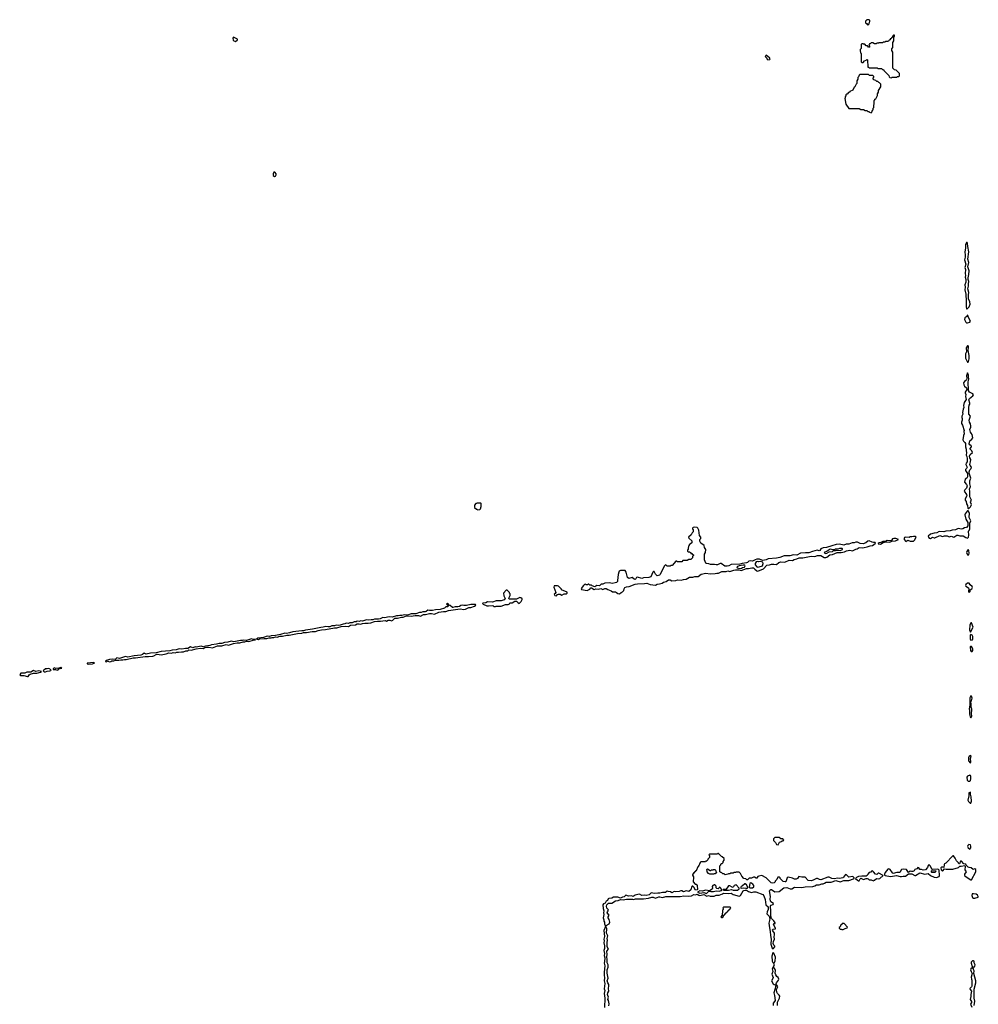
# Model space of a CAD drawing. Extents: x 2889633 to 3052318, y 540750 to 918690.
# Tile 305 of 656: x 2891613 to 2909120, y 758595 to 776580. Entities that reach past the tile are written whole.
import ezdxf

# ---------------------------------------------------------------- set-up
doc = ezdxf.new("R2010")
doc.units = 0

msp = doc.modelspace()

# ---------------------------------------------------------------- linework, layer by layer
at = {"layer": '0CON02XD'}
for points in [[(2907105, 776480), (2907128, 776502), (2907130, 776535), (2907140, 776545), (2907140, 776565), (2907125, 776580), (2907085, 776580), (2907060, 776555), (2907062, 776522), (2907075, 776510), (2907088, 776508), (2907090, 776495), (2907105, 776480)], [(2895555, 776182), (2895590, 776215), (2895590, 776225), (2895515, 776260), (2895508, 776245), (2895512, 776205), (2895525, 776192), (2895555, 776182)], [(2907535, 775520), (2907545, 775530), (2907635, 775530), (2907645, 775540), (2907668, 775542), (2907680, 775555), (2907678, 775598), (2907618, 775658), (2907592, 775662), (2907560, 775695), (2907560, 775985), (2907540, 776015), (2907540, 776045), (2907560, 776075), (2907560, 776165), (2907580, 776195), (2907580, 776265), (2907590, 776275), (2907588, 776298), (2907572, 776298), (2907560, 776285), (2907548, 776252), (2907532, 776248), (2907528, 776232), (2907512, 776228), (2907508, 776212), (2907492, 776208), (2907488, 776192), (2907475, 776190), (2907465, 776180), (2907425, 776180), (2907415, 776170), (2907385, 776170), (2907375, 776160), (2907305, 776160), (2907295, 776150), (2907265, 776150), (2907255, 776140), (2907225, 776140), (2907195, 776160), (2907165, 776160), (2907145, 776140), (2907135, 776140), (2907120, 776115), (2907140, 776085), (2907135, 776080), (2907115, 776080), (2907095, 776100), (2907072, 776102), (2907045, 776130), (2907025, 776130), (2907015, 776140), (2906992, 776138), (2906980, 776125), (2906980, 776055), (2906960, 776035), (2906960, 776005), (2906970, 775995), (2906970, 775975), (2906980, 775965), (2906982, 775812), (2906995, 775800), (2907015, 775800), (2907042, 775828), (2907075, 775840), (2907085, 775850), (2907098, 775848), (2907102, 775712), (2907115, 775710), (2907125, 775700), (2907275, 775700), (2907285, 775690), (2907355, 775690), (2907372, 775672), (2907388, 775668), (2907392, 775652), (2907488, 775558), (2907490, 775535), (2907502, 775522), (2907535, 775520)], [(2905278, 775848), (2905315, 775850), (2905317, 775865), (2905307, 775885), (2905245, 775930), (2905230, 775905), (2905255, 775880), (2905260, 775865), (2905278, 775848)], [(2907165, 774880), (2907178, 774892), (2907190, 774925), (2907200, 774935), (2907200, 774965), (2907210, 774975), (2907210, 775025), (2907220, 775035), (2907220, 775105), (2907230, 775115), (2907232, 775128), (2907248, 775132), (2907270, 775185), (2907280, 775195), (2907280, 775225), (2907300, 775255), (2907300, 775285), (2907340, 775355), (2907340, 775405), (2907318, 775428), (2907302, 775432), (2907285, 775450), (2907265, 775450), (2907248, 775468), (2907215, 775480), (2907202, 775492), (2907200, 775515), (2907210, 775525), (2907210, 775545), (2907195, 775560), (2907135, 775560), (2907115, 775580), (2906955, 775580), (2906942, 775568), (2906930, 775535), (2906920, 775525), (2906920, 775495), (2906900, 775465), (2906900, 775415), (2906890, 775405), (2906868, 775352), (2906852, 775348), (2906828, 775292), (2906772, 775268), (2906768, 775252), (2906752, 775248), (2906728, 775222), (2906712, 775218), (2906700, 775205), (2906700, 775185), (2906690, 775175), (2906690, 775145), (2906682, 775138), (2906700, 775035), (2906755, 774960), (2906945, 774960), (2906975, 774940), (2907025, 774940), (2907055, 774920), (2907085, 774920), (2907105, 774900), (2907125, 774900), (2907135, 774890), (2907165, 774880)], [(2896265, 773718), (2896285, 773720), (2896298, 773745), (2896298, 773765), (2896275, 773792), (2896255, 773792), (2896242, 773768), (2896242, 773735), (2896265, 773718)], [(2908915, 771300), (2908956, 771334), (2908974, 771385), (2908966, 771425), (2908942, 771482), (2908942, 771555), (2908949, 771595), (2908926, 771665), (2908942, 771715), (2908941, 771755), (2908950, 771795), (2908936, 771836), (2908934, 771864), (2908950, 771925), (2908954, 771995), (2908927, 772065), (2908946, 772145), (2908931, 772205), (2908948, 772342), (2908929, 772435), (2908925, 772490), (2908915, 772510), (2908905, 772510), (2908888, 772465), (2908889, 772415), (2908872, 772335), (2908881, 772285), (2908881, 772245), (2908867, 772195), (2908893, 772115), (2908877, 772055), (2908887, 772015), (2908881, 771945), (2908884, 771906), (2908878, 771875), (2908891, 771835), (2908890, 771810), (2908893, 771785), (2908873, 771735), (2908879, 771695), (2908872, 771645), (2908893, 771565), (2908892, 771515), (2908901, 771485), (2908900, 771335), (2908905, 771300), (2908915, 771300)], [(2908925, 771043), (2908965, 771058), (2908978, 771075), (2908939, 771139), (2908927, 771175), (2908915, 771180), (2908909, 771161), (2908872, 771135), (2908869, 771105), (2908890, 771055), (2908905, 771043), (2908925, 771043)], [(2908935, 770322), (2908943, 770335), (2908952, 770385), (2908956, 770445), (2908933, 770535), (2908943, 770605), (2908935, 770622), (2908925, 770622), (2908901, 770585), (2908906, 770515), (2908887, 770475), (2908886, 770395), (2908924, 770324), (2908935, 770322)], [(2908945, 767650), (2908979, 767681), (2908992, 767705), (2908993, 767723), (2908978, 767765), (2908982, 767785), (2908998, 767805), (2908975, 767838), (2908964, 767866), (2908968, 767965), (2908959, 768005), (2908977, 768055), (2908967, 768105), (2908966, 768155), (2908981, 768205), (2908956, 768295), (2908956, 768324), (2908965, 768358), (2908992, 768385), (2908998, 768405), (2908970, 768435), (2908964, 768454), (2908980, 768505), (2908983, 768545), (2908964, 768575), (2908961, 768605), (2908972, 768638), (2909012, 768675), (2909002, 768705), (2908973, 768735), (2908973, 768745), (2908997, 768775), (2908998, 768785), (2908992, 768795), (2908963, 768815), (2908954, 768835), (2908963, 768885), (2909002, 768915), (2909018, 768945), (2909008, 769005), (2908988, 769025), (2908978, 769045), (2908968, 769095), (2908982, 769135), (2908983, 769153), (2908978, 769195), (2908958, 769228), (2908952, 769265), (2908978, 769335), (2908949, 769375), (2908944, 769394), (2908950, 769425), (2908946, 769495), (2908955, 769540), (2908968, 769555), (2908966, 769576), (2908946, 769635), (2908958, 769662), (2909023, 769707), (2909032, 769725), (2909022, 769745), (2908998, 769758), (2908958, 769778), (2908941, 769805), (2908937, 769963), (2908947, 770013), (2908939, 770055), (2908943, 770093), (2908925, 770130), (2908906, 770075), (2908910, 770025), (2908906, 770004), (2908895, 769987), (2908867, 769973), (2908850, 769945), (2908853, 769913), (2908868, 769885), (2908904, 769854), (2908911, 769825), (2908881, 769775), (2908880, 769765), (2908893, 769735), (2908889, 769695), (2908896, 769645), (2908862, 769585), (2908848, 769535), (2908858, 769495), (2908844, 769466), (2908832, 769405), (2908840, 769375), (2908818, 769335), (2908818, 769315), (2908828, 769295), (2908828, 769265), (2908813, 769227), (2908812, 769205), (2908832, 769172), (2908862, 769075), (2908858, 769055), (2908860, 769015), (2908848, 768985), (2908840, 768905), (2908849, 768879), (2908876, 768856), (2908886, 768836), (2908886, 768776), (2908899, 768735), (2908897, 768705), (2908906, 768675), (2908898, 768628), (2908912, 768602), (2908919, 768565), (2908914, 768506), (2908898, 768482), (2908890, 768455), (2908914, 768405), (2908906, 768384), (2908888, 768365), (2908887, 768345), (2908921, 768291), (2908922, 768228), (2908912, 768208), (2908882, 768185), (2908867, 768135), (2908907, 768087), (2908914, 768065), (2908902, 768025), (2908872, 767995), (2908862, 767965), (2908907, 767905), (2908913, 767885), (2908883, 767825), (2908882, 767805), (2908899, 767779), (2908903, 767735), (2908922, 767705), (2908928, 767658), (2908935, 767650), (2908945, 767650)], [(2899975, 767630), (2900015, 767632), (2900030, 767645), (2900042, 767685), (2900040, 767745), (2900035, 767750), (2899965, 767750), (2899955, 767740), (2899945, 767740), (2899920, 767715), (2899922, 767672), (2899955, 767640), (2899965, 767640), (2899975, 767630)], [(2908245, 767102), (2908285, 767128), (2908315, 767113), (2908325, 767117), (2908415, 767160), (2908465, 767141), (2908505, 767152), (2908552, 767152), (2908585, 767133), (2908625, 767148), (2908675, 767128), (2908728, 767162), (2908745, 767162), (2908785, 767152), (2908845, 767150), (2908895, 767120), (2908925, 767112), (2908943, 767127), (2908950, 767165), (2908940, 767235), (2908955, 767250), (2908965, 767280), (2908966, 767384), (2908982, 767425), (2908955, 767490), (2908960, 767565), (2908935, 767610), (2908925, 767610), (2908915, 767600), (2908883, 767557), (2908874, 767535), (2908892, 767455), (2908929, 767395), (2908931, 767335), (2908907, 767303), (2908865, 767298), (2908835, 767278), (2908816, 767274), (2908755, 767286), (2908705, 767260), (2908645, 767256), (2908605, 767243), (2908525, 767240), (2908493, 767227), (2908405, 767231), (2908364, 767206), (2908315, 767202), (2908245, 767180), (2908202, 767148), (2908208, 767125), (2908225, 767108), (2908245, 767102)], [(2902565, 766090), (2902595, 766120), (2902625, 766130), (2902648, 766152), (2902653, 766187), (2902665, 766210), (2902698, 766222), (2902746, 766224), (2902855, 766268), (2902894, 766276), (2903025, 766280), (2903065, 766288), (2903125, 766262), (2903225, 766252), (2903255, 766270), (2903297, 766273), (2903345, 766290), (2903373, 766307), (2903422, 766318), (2903465, 766348), (2903495, 766348), (2903525, 766332), (2903595, 766338), (2903625, 766348), (2903695, 766342), (2903734, 766356), (2903785, 766363), (2903845, 766398), (2903905, 766400), (2903945, 766412), (2904005, 766412), (2904060, 766455), (2904145, 766470), (2904225, 766457), (2904315, 766462), (2904345, 766472), (2904375, 766472), (2904437, 766503), (2904513, 766503), (2904545, 766510), (2904585, 766500), (2904655, 766527), (2904685, 766531), (2904745, 766530), (2904790, 766520), (2904885, 766557), (2904925, 766553), (2904985, 766567), (2905015, 766567), (2905036, 766546), (2905075, 766512), (2905095, 766508), (2905198, 766552), (2905255, 766618), (2905305, 766622), (2905345, 766637), (2905385, 766637), (2905435, 766628), (2905478, 766665), (2905515, 766676), (2905585, 766670), (2905665, 766709), (2905725, 766704), (2905758, 766722), (2905805, 766730), (2905848, 766748), (2905915, 766749), (2906065, 766778), (2906135, 766776), (2906185, 766792), (2906245, 766790), (2906305, 766758), (2906333, 766757), (2906355, 766763), (2906406, 766804), (2906455, 766814), (2906543, 766847), (2906615, 766849), (2906675, 766861), (2906715, 766880), (2906775, 766891), (2906825, 766879), (2906885, 766911), (2906905, 766916), (2906945, 766940), (2907005, 766930), (2907035, 766942), (2907090, 766950), (2907145, 766970), (2907186, 766974), (2907238, 767012), (2907240, 767025), (2907235, 767030), (2907205, 767028), (2907184, 767034), (2907125, 767062), (2907104, 767056), (2907066, 767024), (2907015, 767006), (2906965, 767014), (2906915, 767034), (2906886, 767036), (2906855, 767026), (2906814, 767026), (2906755, 767000), (2906705, 767000), (2906665, 766983), (2906585, 766997), (2906525, 766992), (2906445, 766972), (2906345, 766937), (2906285, 766933), (2906246, 766914), (2906227, 766883), (2906215, 766876), (2906175, 766889), (2906092, 766868), (2906025, 766841), (2905965, 766844), (2905875, 766838), (2905805, 766801), (2905745, 766803), (2905680, 766785), (2905637, 766787), (2905575, 766784), (2905495, 766754), (2905435, 766744), (2905285, 766731), (2905245, 766714), (2905185, 766704), (2905165, 766706), (2905125, 766724), (2905075, 766724), (2905044, 766716), (2904995, 766688), (2904955, 766696), (2904928, 766692), (2904903, 766665), (2904885, 766656), (2904805, 766649), (2904765, 766632), (2904604, 766626), (2904565, 766603), (2904536, 766596), (2904488, 766598), (2904423, 766647), (2904405, 766648), (2904359, 766621), (2904335, 766620), (2904305, 766629), (2904227, 766627), (2904199, 766639), (2904155, 766648), (2904142, 766655), (2904118, 766715), (2904122, 766815), (2904138, 766845), (2904142, 766902), (2904118, 766938), (2904112, 766975), (2904055, 767017), (2904034, 767055), (2904033, 767085), (2904052, 767105), (2904052, 767125), (2904031, 767161), (2904019, 767255), (2903997, 767295), (2903985, 767303), (2903935, 767310), (2903910, 767305), (2903900, 767295), (2903900, 767275), (2903910, 767265), (2903910, 767225), (2903892, 767208), (2903878, 767172), (2903830, 767125), (2903832, 767112), (2903888, 767058), (2903890, 767025), (2903840, 766985), (2903840, 766975), (2903830, 766965), (2903830, 766945), (2903820, 766935), (2903820, 766905), (2903810, 766895), (2903810, 766875), (2903825, 766860), (2903845, 766860), (2903855, 766850), (2903868, 766848), (2903872, 766832), (2903888, 766828), (2903902, 766812), (2903920, 766805), (2903920, 766795), (2903900, 766775), (2903898, 766752), (2903868, 766722), (2903835, 766720), (2903805, 766700), (2903725, 766700), (2903705, 766680), (2903625, 766680), (2903615, 766690), (2903595, 766690), (2903528, 766612), (2903505, 766610), (2903495, 766600), (2903435, 766600), (2903417, 766617), (2903405, 766620), (2903385, 766600), (2903310, 766445), (2903298, 766432), (2903253, 766423), (2903224, 766454), (2903199, 766499), (2903188, 766502), (2903175, 766490), (2903137, 766405), (2903105, 766391), (2903005, 766386), (2902975, 766374), (2902895, 766400), (2902877, 766393), (2902868, 766365), (2902853, 766357), (2902835, 766360), (2902801, 766391), (2902735, 766372), (2902713, 766393), (2902687, 766487), (2902668, 766518), (2902585, 766520), (2902560, 766505), (2902553, 766487), (2902542, 766445), (2902532, 766335), (2902528, 766315), (2902512, 766302), (2902488, 766292), (2902434, 766284), (2902385, 766292), (2902301, 766289), (2902265, 766272), (2902235, 766268), (2902205, 766241), (2902155, 766243), (2902115, 766220), (2902068, 766238), (2902055, 766250), (2902025, 766250), (2902005, 766270), (2901995, 766270), (2901985, 766260), (2901955, 766260), (2901945, 766270), (2901930, 766265), (2901908, 766245), (2901884, 766216), (2901870, 766185), (2901875, 766172), (2901975, 766152), (2902023, 766177), (2902045, 766200), (2902055, 766200), (2902105, 766170), (2902138, 766182), (2902185, 766178), (2902225, 766190), (2902265, 766172), (2902298, 766192), (2902322, 766192), (2902353, 766173), (2902415, 766150), (2902438, 766128), (2902495, 766130), (2902505, 766120), (2902515, 766120), (2902535, 766100), (2902565, 766090)], [(2907335, 767002), (2907385, 767032), (2907406, 767034), (2907415, 767040), (2907505, 767034), (2907538, 767052), (2907605, 767063), (2907660, 767085), (2907615, 767103), (2907575, 767104), (2907555, 767097), (2907532, 767068), (2907505, 767062), (2907454, 767066), (2907425, 767050), (2907374, 767046), (2907342, 767028), (2907310, 767025), (2907290, 767015), (2907290, 767005), (2907335, 767002)], [(2907795, 767049), (2907835, 767074), (2907875, 767054), (2907935, 767053), (2907955, 767072), (2907988, 767125), (2907975, 767137), (2907935, 767142), (2907905, 767132), (2907875, 767131), (2907855, 767122), (2907795, 767126), (2907775, 767119), (2907763, 767105), (2907767, 767085), (2907795, 767049)], [(2906325, 766832), (2906355, 766833), (2906395, 766862), (2906455, 766863), (2906478, 766882), (2906515, 766883), (2906535, 766892), (2906595, 766883), (2906630, 766895), (2906640, 766905), (2906640, 766915), (2906635, 766920), (2906585, 766920), (2906552, 766908), (2906505, 766907), (2906492, 766898), (2906465, 766897), (2906415, 766911), (2906357, 766873), (2906302, 766848), (2906325, 766832)], [(2908935, 766800), (2908945, 766810), (2908954, 766835), (2908947, 766885), (2908935, 766900), (2908912, 766868), (2908906, 766845), (2908923, 766803), (2908935, 766800)], [(2904774, 766556), (2904795, 766564), (2904814, 766576), (2904849, 766581), (2904861, 766605), (2904856, 766616), (2904825, 766617), (2904755, 766605), (2904710, 766585), (2904715, 766570), (2904740, 766560), (2904774, 766556)], [(2905095, 766577), (2905115, 766583), (2905179, 766605), (2905192, 766645), (2905185, 766670), (2905145, 766682), (2905105, 766677), (2905085, 766682), (2905062, 766675), (2905042, 766645), (2905042, 766625), (2905075, 766583), (2905095, 766577)], [(2901415, 766058), (2901435, 766078), (2901455, 766088), (2901485, 766088), (2901515, 766068), (2901555, 766090), (2901595, 766090), (2901610, 766105), (2901610, 766125), (2901510, 766165), (2901505, 766180), (2901455, 766230), (2901435, 766238), (2901375, 766240), (2901370, 766215), (2901402, 766115), (2901393, 766097), (2901372, 766085), (2901385, 766062), (2901415, 766058)], [(2908955, 766120), (2908970, 766135), (2908972, 766168), (2909003, 766187), (2909016, 766206), (2909008, 766225), (2908972, 766255), (2908955, 766290), (2908925, 766290), (2908894, 766266), (2908888, 766245), (2908895, 766232), (2908938, 766205), (2908950, 766175), (2908950, 766165), (2908940, 766155), (2908943, 766135), (2908955, 766120)], [(2900305, 765860), (2900315, 765870), (2900405, 765870), (2900485, 765900), (2900535, 765898), (2900550, 765905), (2900563, 765927), (2900605, 765928), (2900655, 765960), (2900685, 765960), (2900717, 765927), (2900735, 765918), (2900772, 765955), (2900792, 765988), (2900792, 766002), (2900765, 766022), (2900745, 766023), (2900685, 765998), (2900555, 765998), (2900548, 766015), (2900568, 766065), (2900570, 766095), (2900560, 766105), (2900558, 766118), (2900518, 766158), (2900495, 766160), (2900450, 766105), (2900452, 766055), (2900477, 766005), (2900463, 765985), (2900405, 765966), (2900314, 765966), (2900245, 765941), (2900155, 765944), (2900125, 765930), (2900070, 765925), (2900068, 765915), (2900078, 765905), (2900145, 765876), (2900175, 765871), (2900255, 765877), (2900275, 765862), (2900305, 765860)], [(2895975, 765261), (2895995, 765270), (2896075, 765277), (2896125, 765274), (2896170, 765290), (2896205, 765286), (2896225, 765294), (2896256, 765294), (2896285, 765306), (2896315, 765304), (2896365, 765320), (2896410, 765320), (2896493, 765337), (2896535, 765338), (2896685, 765370), (2896765, 765372), (2896795, 765389), (2896848, 765388), (2896955, 765406), (2897015, 765404), (2897064, 765426), (2897125, 765438), (2897195, 765439), (2897365, 765474), (2897405, 765472), (2897485, 765494), (2897555, 765500), (2897615, 765497), (2897655, 765518), (2897745, 765524), (2897775, 765542), (2897815, 765546), (2897839, 765541), (2897872, 765548), (2897915, 765557), (2897975, 765554), (2898025, 765560), (2898091, 765589), (2898145, 765596), (2898205, 765594), (2898285, 765608), (2898315, 765593), (2898345, 765610), (2898375, 765610), (2898405, 765599), (2898425, 765609), (2898465, 765651), (2898515, 765650), (2898585, 765664), (2898615, 765664), (2898675, 765688), (2898765, 765682), (2898835, 765696), (2898895, 765699), (2898935, 765686), (2898985, 765716), (2899027, 765713), (2899095, 765732), (2899135, 765734), (2899186, 765724), (2899270, 765755), (2899355, 765771), (2899395, 765771), (2899445, 765789), (2899655, 765818), (2899725, 765808), (2899755, 765814), (2899815, 765841), (2899855, 765846), (2899921, 765869), (2899942, 765885), (2899938, 765895), (2899925, 765900), (2899855, 765899), (2899775, 765880), (2899725, 765878), (2899694, 765884), (2899672, 765878), (2899645, 765859), (2899615, 765854), (2899567, 765857), (2899525, 765844), (2899515, 765846), (2899475, 765880), (2899462, 765882), (2899425, 765920), (2899410, 765905), (2899440, 765875), (2899440, 765865), (2899430, 765855), (2899395, 765858), (2899372, 765828), (2899295, 765806), (2899205, 765801), (2899155, 765788), (2899096, 765786), (2899065, 765797), (2899039, 765771), (2899018, 765762), (2898975, 765764), (2898945, 765754), (2898915, 765754), (2898845, 765729), (2898765, 765726), (2898695, 765702), (2898638, 765712), (2898595, 765694), (2898555, 765699), (2898525, 765692), (2898495, 765693), (2898415, 765666), (2898358, 765672), (2898275, 765657), (2898245, 765659), (2898195, 765634), (2898165, 765629), (2898095, 765631), (2898065, 765619), (2898030, 765620), (2897985, 765612), (2897945, 765619), (2897875, 765591), (2897845, 765602), (2897815, 765586), (2897775, 765592), (2897755, 765581), (2897720, 765580), (2897685, 765560), (2897645, 765560), (2897615, 765549), (2897575, 765558), (2897552, 765545), (2897520, 765540), (2897465, 765518), (2897435, 765514), (2897395, 765520), (2897365, 765506), (2897315, 765506), (2897275, 765491), (2897245, 765488), (2897205, 765497), (2897155, 765481), (2897115, 765480), (2896960, 765445), (2896835, 765428), (2896796, 765414), (2896763, 765417), (2896604, 765396), (2896539, 765381), (2896485, 765371), (2896455, 765374), (2896375, 765348), (2896285, 765331), (2896204, 765326), (2896175, 765316), (2896135, 765318), (2896065, 765297), (2895965, 765283), (2895940, 765265), (2895975, 765261)], [(2908975, 765390), (2909027, 765485), (2908995, 765560), (2908985, 765560), (2908975, 765550), (2908967, 765523), (2908961, 765435), (2908975, 765390)], [(2893255, 764849), (2893275, 764854), (2893295, 764867), (2893335, 764869), (2893365, 764880), (2893425, 764879), (2893462, 764888), (2893495, 764886), (2893525, 764896), (2893556, 764894), (2893684, 764926), (2893725, 764924), (2893905, 764948), (2893965, 764946), (2894045, 764954), (2894065, 764958), (2894105, 764984), (2894122, 764988), (2894195, 764976), (2894286, 764994), (2894334, 765014), (2894385, 765010), (2894415, 765019), (2894454, 765016), (2894485, 765030), (2894515, 765028), (2894566, 765036), (2894605, 765031), (2894645, 765051), (2894685, 765054), (2894705, 765069), (2894745, 765061), (2894835, 765088), (2894915, 765099), (2894965, 765094), (2894995, 765110), (2895024, 765116), (2895065, 765118), (2895134, 765106), (2895225, 765144), (2895305, 765142), (2895385, 765169), (2895425, 765154), (2895515, 765184), (2895584, 765196), (2895635, 765196), (2895692, 765218), (2895725, 765216), (2895755, 765227), (2895795, 765221), (2895875, 765248), (2895915, 765250), (2895922, 765255), (2895915, 765267), (2895875, 765260), (2895845, 765268), (2895755, 765243), (2895705, 765249), (2895685, 765241), (2895645, 765242), (2895525, 765218), (2895475, 765230), (2895415, 765208), (2895354, 765206), (2895305, 765187), (2895254, 765186), (2895206, 765174), (2895115, 765164), (2895085, 765148), (2895005, 765138), (2894966, 765126), (2894925, 765134), (2894835, 765119), (2894815, 765126), (2894775, 765109), (2894735, 765122), (2894686, 765094), (2894643, 765097), (2894575, 765082), (2894525, 765089), (2894472, 765068), (2894395, 765061), (2894355, 765051), (2894195, 765038), (2894105, 765016), (2894005, 765008), (2893925, 764990), (2893885, 765006), (2893857, 764983), (2893825, 764972), (2893705, 764963), (2893585, 764933), (2893545, 764951), (2893436, 764914), (2893385, 764923), (2893355, 764896), (2893315, 764900), (2893255, 764892), (2893200, 764875), (2893182, 764865), (2893180, 764855), (2893195, 764850), (2893225, 764863), (2893255, 764849)], [(2908985, 765248), (2909015, 765253), (2909022, 765265), (2909018, 765315), (2909008, 765335), (2908985, 765350), (2908973, 765335), (2908973, 765265), (2908985, 765248)], [(2909005, 765038), (2909022, 765055), (2909022, 765085), (2909008, 765115), (2908995, 765128), (2908978, 765132), (2908972, 765125), (2908977, 765055), (2908989, 765039), (2909005, 765038)], [(2892059, 764669), (2892085, 764671), (2892115, 764683), (2892165, 764688), (2892183, 764695), (2892190, 764705), (2892145, 764728), (2892115, 764721), (2892085, 764722), (2892040, 764685), (2892059, 764669)], [(2892295, 764696), (2892315, 764704), (2892329, 764721), (2892380, 764735), (2892365, 764746), (2892325, 764732), (2892271, 764731), (2892245, 764740), (2892223, 764723), (2892225, 764713), (2892265, 764713), (2892295, 764696)], [(2892865, 764810), (2892945, 764814), (2892972, 764825), (2892980, 764835), (2892965, 764839), (2892848, 764825), (2892848, 764815), (2892865, 764810)], [(2891755, 764580), (2891765, 764583), (2891786, 764614), (2891804, 764626), (2891865, 764641), (2891926, 764644), (2891995, 764664), (2892010, 764675), (2891965, 764688), (2891905, 764676), (2891865, 764691), (2891815, 764659), (2891745, 764664), (2891705, 764641), (2891635, 764642), (2891613, 764615), (2891625, 764599), (2891688, 764598), (2891755, 764580)], [(2908985, 763830), (2908997, 763843), (2909002, 763865), (2908997, 763895), (2909002, 763985), (2908991, 764021), (2908990, 764085), (2908980, 764115), (2908995, 764140), (2909006, 764185), (2908996, 764225), (2908985, 764232), (2908967, 764195), (2908963, 764135), (2908970, 764115), (2908963, 764105), (2908963, 764057), (2908952, 763995), (2908958, 763975), (2908957, 763897), (2908972, 763845), (2908985, 763830)], [(2908975, 763000), (2908982, 763025), (2908980, 763085), (2908988, 763125), (2908975, 763140), (2908954, 763126), (2908938, 763095), (2908938, 763045), (2908975, 763000)], [(2908965, 762668), (2908978, 762682), (2908984, 762715), (2908983, 762755), (2908975, 762772), (2908965, 762778), (2908925, 762762), (2908912, 762745), (2908917, 762687), (2908935, 762673), (2908965, 762668)], [(2908985, 762270), (2908998, 762305), (2908991, 762385), (2908978, 762435), (2908980, 762465), (2908975, 762470), (2908950, 762455), (2908948, 762405), (2908928, 762325), (2908941, 762301), (2908972, 762272), (2908985, 762270)], [(2905465, 761510), (2905492, 761558), (2905525, 761570), (2905535, 761580), (2905555, 761580), (2905570, 761595), (2905548, 761618), (2905515, 761620), (2905485, 761640), (2905405, 761640), (2905380, 761615), (2905380, 761585), (2905418, 761548), (2905432, 761512), (2905465, 761510)], [(2908965, 761430), (2908984, 761455), (2908984, 761485), (2908975, 761508), (2908947, 761513), (2908928, 761495), (2908923, 761475), (2908934, 761454), (2908965, 761430)], [(2902374, 758566), (2902376, 758604), (2902364, 758665), (2902354, 758685), (2902366, 758725), (2902353, 758755), (2902351, 758775), (2902356, 758805), (2902371, 758835), (2902368, 758885), (2902374, 758935), (2902371, 758955), (2902352, 758985), (2902343, 759023), (2902358, 759075), (2902341, 759165), (2902340, 759225), (2902359, 759275), (2902361, 759315), (2902344, 759355), (2902344, 759414), (2902336, 759465), (2902344, 759505), (2902338, 759565), (2902364, 759605), (2902343, 759645), (2902340, 759725), (2902348, 759765), (2902341, 759795), (2902354, 759845), (2902331, 759895), (2902336, 759974), (2902318, 760015), (2902326, 760034), (2902380, 760065), (2902391, 760095), (2902380, 760145), (2902359, 760175), (2902360, 760190), (2902379, 760225), (2902344, 760265), (2902346, 760284), (2902364, 760315), (2902359, 760329), (2902335, 760353), (2902328, 760385), (2902336, 760414), (2902365, 760440), (2902425, 760443), (2902495, 760486), (2902545, 760494), (2902585, 760510), (2902635, 760504), (2902695, 760516), (2902805, 760516), (2902825, 760511), (2902858, 760522), (2903005, 760521), (2903095, 760534), (2903155, 760552), (2903185, 760551), (2903225, 760536), (2903285, 760557), (2903305, 760559), (2903355, 760548), (2903415, 760566), (2903675, 760566), (2903745, 760579), (2903835, 760571), (2903885, 760578), (2903925, 760599), (2903955, 760596), (2903985, 760604), (2904019, 760589), (2904036, 760584), (2904105, 760600), (2904165, 760569), (2904195, 760580), (2904225, 760568), (2904255, 760568), (2904295, 760572), (2904335, 760588), (2904385, 760587), (2904448, 760612), (2904465, 760628), (2904555, 760621), (2904605, 760627), (2904645, 760602), (2904755, 760568), (2904778, 760585), (2904828, 760665), (2904838, 760675), (2904865, 760682), (2904889, 760679), (2904925, 760657), (2904975, 760638), (2905018, 760652), (2905055, 760650), (2905185, 760598), (2905202, 760575), (2905229, 760509), (2905237, 760415), (2905280, 760375), (2905280, 760325), (2905261, 760285), (2905256, 760246), (2905298, 760205), (2905310, 760165), (2905306, 760124), (2905292, 760075), (2905303, 760033), (2905310, 759955), (2905321, 759925), (2905323, 759853), (2905339, 759785), (2905334, 759694), (2905351, 759639), (2905358, 759618), (2905375, 759610), (2905406, 759645), (2905407, 759655), (2905387, 759675), (2905371, 759705), (2905378, 759742), (2905396, 759785), (2905391, 759825), (2905399, 759865), (2905396, 759895), (2905368, 759935), (2905364, 759954), (2905375, 759969), (2905416, 759974), (2905418, 759985), (2905382, 760055), (2905392, 760068), (2905408, 760072), (2905410, 760085), (2905385, 760120), (2905345, 760160), (2905333, 760205), (2905334, 760295), (2905326, 760385), (2905334, 760406), (2905375, 760420), (2905380, 760435), (2905334, 760464), (2905322, 760485), (2905318, 760515), (2905326, 760565), (2905306, 760665), (2905315, 760682), (2905332, 760692), (2905345, 760690), (2905405, 760652), (2905485, 760658), (2905567, 760723), (2905625, 760727), (2905685, 760703), (2905715, 760702), (2905765, 760732), (2905895, 760728), (2905955, 760742), (2906095, 760748), (2906132, 760758), (2906164, 760776), (2906215, 760777), (2906264, 760796), (2906285, 760797), (2906314, 760806), (2906344, 760826), (2906435, 760827), (2906516, 760854), (2906535, 760853), (2906595, 760833), (2906665, 760856), (2906755, 760854), (2906840, 760885), (2906850, 760895), (2906850, 760905), (2906835, 760922), (2906825, 760928), (2906755, 760917), (2906715, 760957), (2906695, 760967), (2906661, 760915), (2906645, 760904), (2906585, 760894), (2906555, 760902), (2906485, 760887), (2906445, 760892), (2906395, 760916), (2906375, 760919), (2906245, 760871), (2906222, 760872), (2906185, 760891), (2906165, 760893), (2906105, 760861), (2906065, 760849), (2906015, 760858), (2905955, 760920), (2905895, 760918), (2905845, 760930), (2905820, 760895), (2905793, 760883), (2905765, 760882), (2905725, 760902), (2905645, 760918), (2905628, 760905), (2905607, 760835), (2905595, 760830), (2905555, 760840), (2905500, 760895), (2905500, 760905), (2905488, 760918), (2905465, 760920), (2905460, 760915), (2905450, 760905), (2905440, 760875), (2905410, 760845), (2905410, 760835), (2905390, 760815), (2905365, 760808), (2905340, 760815), (2905245, 760908), (2905165, 760948), (2905113, 760937), (2905093, 760927), (2905075, 760900), (2905065, 760900), (2905035, 760920), (2905015, 760918), (2904975, 760902), (2904935, 760902), (2904905, 760870), (2904895, 760870), (2904875, 760888), (2904835, 760890), (2904800, 760935), (2904780, 760985), (2904755, 761010), (2904695, 761010), (2904685, 761000), (2904655, 761000), (2904645, 760990), (2904595, 760990), (2904585, 760980), (2904555, 760980), (2904545, 760970), (2904495, 760960), (2904478, 760978), (2904455, 760980), (2904438, 760998), (2904415, 761000), (2904400, 761015), (2904400, 761125), (2904420, 761145), (2904420, 761155), (2904432, 761168), (2904445, 761170), (2904460, 761185), (2904460, 761205), (2904480, 761225), (2904478, 761258), (2904445, 761290), (2904432, 761292), (2904375, 761350), (2904365, 761350), (2904355, 761340), (2904215, 761340), (2904200, 761325), (2904210, 761315), (2904210, 761275), (2904180, 761245), (2904178, 761232), (2904158, 761212), (2904145, 761210), (2904135, 761200), (2904052, 761198), (2904040, 761185), (2904040, 761175), (2904030, 761165), (2904030, 761155), (2904020, 761145), (2904020, 761135), (2904010, 761125), (2904010, 761115), (2904000, 761105), (2903968, 761032), (2903952, 761028), (2903948, 761012), (2903932, 761008), (2903928, 760992), (2903912, 760988), (2903910, 760975), (2903900, 760965), (2903900, 760955), (2903920, 760925), (2903920, 760885), (2903910, 760865), (2903910, 760835), (2903952, 760792), (2903968, 760788), (2903988, 760768), (2903992, 760695), (2903987, 760685), (2903955, 760681), (2903923, 760733), (2903905, 760750), (2903895, 760750), (2903882, 760735), (2903872, 760685), (2903835, 760656), (2903785, 760670), (2903735, 760651), (2903706, 760666), (2903685, 760666), (2903657, 760653), (2903595, 760649), (2903565, 760653), (2903525, 760632), (2903497, 760647), (2903453, 760653), (2903435, 760662), (2903420, 760655), (2903412, 760638), (2903354, 760636), (2903305, 760623), (2903265, 760627), (2903206, 760616), (2903145, 760630), (2903107, 760593), (2903057, 760583), (2903025, 760588), (2902973, 760583), (2902935, 760606), (2902905, 760603), (2902855, 760588), (2902815, 760564), (2902785, 760576), (2902732, 760572), (2902685, 760588), (2902652, 760558), (2902625, 760554), (2902585, 760536), (2902535, 760549), (2902455, 760552), (2902425, 760534), (2902373, 760527), (2902361, 760519), (2902347, 760493), (2902321, 760479), (2902306, 760444), (2902277, 760433), (2902262, 760415), (2902269, 760345), (2902279, 760305), (2902276, 760266), (2902284, 760235), (2902268, 760175), (2902280, 760135)], [(2908995, 760870), (2909073, 761015), (2909072, 761055), (2909055, 761068), (2909025, 761058), (2908989, 761089), (2908955, 761094), (2908935, 761103), (2908900, 761135), (2908890, 761155), (2908855, 761160), (2908815, 761210), (2908795, 761210), (2908778, 761162), (2908762, 761162), (2908758, 761178), (2908720, 761215), (2908700, 761265), (2908665, 761310), (2908652, 761308), (2908530, 761175), (2908501, 761159), (2908494, 761146), (2908488, 761092), (2908472, 761102), (2908455, 761102), (2908438, 761085), (2908443, 761053), (2908465, 761030), (2908505, 761070), (2908535, 761064), (2908655, 761062), (2908757, 761093), (2908785, 761120), (2908805, 761118), (2908875, 761128), (2908882, 761112), (2908871, 761051), (2908898, 761015), (2908870, 760975), (2908869, 760949), (2908896, 760926), (2908985, 760870), (2908995, 760870)], [(2908355, 760912), (2908405, 760932), (2908412, 760945), (2908408, 761045), (2908396, 761056), (2908375, 761062), (2908285, 761056), (2908272, 761065), (2908245, 761118), (2908225, 761140), (2908215, 761140), (2908205, 761130), (2908190, 761095), (2908157, 761053), (2908115, 761048), (2908085, 761060), (2908055, 761060), (2908035, 761088), (2908015, 761093), (2907995, 761072), (2907960, 761055), (2907946, 761034), (2907925, 761020), (2907898, 761018), (2907875, 761028), (2907845, 761000), (2907808, 761058), (2907745, 761066), (2907715, 761058), (2907685, 761001), (2907635, 761001), (2907565, 760986), (2907551, 760995), (2907510, 761055), (2907485, 761072), (2907467, 761063), (2907422, 761005), (2907408, 760975), (2907408, 760955), (2907420, 760945), (2907515, 760929), (2907628, 760948), (2907695, 760928), (2907715, 760928), (2907745, 760938), (2907792, 760938), (2907845, 760980), (2907905, 760980), (2907958, 760948), (2907975, 760948), (2908055, 760998), (2908145, 760970), (2908205, 760982), (2908245, 760950), (2908315, 760918), (2908355, 760912)], [(2904285, 760970), (2904215, 760970), (2904190, 760985), (2904170, 761015), (2904170, 761035), (2904160, 761045), (2904162, 761058), (2904175, 761070), (2904225, 761040), (2904235, 761040), (2904245, 761050), (2904275, 761050), (2904285, 761060), (2904308, 761058), (2904320, 761045), (2904340, 760995), (2904315, 760980), (2904295, 760980), (2904285, 760970)], [(2907205, 760850), (2907215, 760860), (2907225, 760860), (2907258, 760892), (2907305, 760888), (2907320, 760895), (2907380, 760945), (2907305, 760993), (2907289, 760991), (2907265, 760969), (2907245, 760972), (2907209, 761015), (2907185, 761033), (2907171, 761029), (2907155, 761010), (2907125, 761000), (2907102, 760975), (2907088, 760945), (2907070, 760935), (2906995, 760937), (2906935, 760927), (2906896, 760914), (2906880, 760895), (2906914, 760864), (2906935, 760852), (2906947, 760853), (2906962, 760888), (2906975, 760898), (2907025, 760872), (2907075, 760892), (2907092, 760892), (2907110, 760885), (2907125, 760870), (2907165, 760870), (2907175, 760860), (2907205, 760850)], [(2908267, 761007), (2908335, 761010), (2908348, 761025), (2908339, 761029), (2908268, 761032), (2908257, 761025), (2908258, 761015), (2908267, 761007)], [(2904155, 760621), (2904197, 760663), (2904235, 760653), (2904285, 760653), (2904335, 760670), (2904385, 760660), (2904425, 760673), (2904440, 760685), (2904402, 760732), (2904385, 760730), (2904380, 760715), (2904367, 760703), (2904345, 760708), (2904332, 760725), (2904332, 760745), (2904325, 760760), (2904305, 760780), (2904295, 760780), (2904270, 760765), (2904262, 760745), (2904268, 760715), (2904261, 760699), (2904212, 760668), (2904145, 760678), (2904075, 760659), (2904035, 760670), (2903992, 760645), (2904035, 760624), (2904105, 760636), (2904155, 760621)], [(2904725, 760678), (2904750, 760705), (2904750, 760715), (2904695, 760780), (2904662, 760768), (2904645, 760730), (2904623, 760733), (2904585, 760760), (2904555, 760760), (2904535, 760720), (2904508, 760692), (2904485, 760690), (2904475, 760696), (2904460, 760685), (2904475, 760680), (2904555, 760682), (2904615, 760692), (2904645, 760682), (2904725, 760678)], [(2904875, 760714), (2904901, 760719), (2904910, 760725), (2904912, 760735), (2904885, 760780), (2904865, 760798), (2904854, 760796), (2904815, 760758), (2904791, 760749), (2904780, 760725), (2904797, 760717), (2904835, 760720), (2904875, 760714)], [(2904995, 760723), (2905018, 760742), (2905020, 760765), (2905002, 760792), (2904964, 760816), (2904948, 760802), (2904938, 760735), (2904954, 760724), (2904995, 760723)], [(2909031, 760531), (2909055, 760533), (2909117, 760553), (2909120, 760565), (2909106, 760586), (2909080, 760605), (2909035, 760613), (2909009, 760611), (2909001, 760585), (2909014, 760544), (2909031, 760531)], [(2904445, 760180), (2904458, 760192), (2904472, 760228), (2904488, 760232), (2904492, 760248), (2904508, 760252), (2904512, 760268), (2904528, 760272), (2904532, 760288), (2904548, 760292), (2904552, 760308), (2904568, 760312), (2904572, 760328), (2904588, 760332), (2904590, 760345), (2904600, 760355), (2904588, 760368), (2904465, 760370), (2904452, 760358), (2904460, 760345), (2904460, 760325), (2904450, 760315), (2904450, 760265), (2904440, 760255), (2904440, 760225), (2904420, 760195), (2904432, 760182), (2904445, 760180)], [(2902280, 760135), (2902280, 760115), (2902291, 760095), (2902294, 760065), (2902310, 760015), (2902283, 759945), (2902296, 759835), (2902279, 759785), (2902287, 759755), (2902279, 759715), (2902296, 759665), (2902294, 759615), (2902284, 759575), (2902294, 759525), (2902290, 759485), (2902298, 759445), (2902294, 759375), (2902286, 759345), (2902299, 759295), (2902286, 759185), (2902286, 759125), (2902294, 759076), (2902289, 759025), (2902299, 758975), (2902289, 758875), (2902299, 758845), (2902288, 758795), (2902297, 758705), (2902291, 758535)], [(2906655, 759960), (2906688, 759982), (2906728, 759992), (2906730, 760005), (2906668, 760068), (2906635, 760070), (2906628, 760052), (2906612, 760048), (2906598, 760012), (2906580, 759995), (2906580, 759985), (2906595, 759970), (2906615, 759970), (2906625, 759960), (2906655, 759960)], [(2905385, 759340), (2905410, 759385), (2905414, 759455), (2905385, 759528), (2905375, 759538), (2905365, 759538), (2905352, 759475), (2905356, 759385), (2905365, 759358), (2905385, 759340)], [(2909042, 758575), (2909054, 758655), (2909046, 758705), (2909042, 758872), (2909073, 758987), (2909077, 759025), (2909036, 759155), (2909046, 759205), (2909029, 759245), (2909031, 759259), (2909057, 759293), (2909062, 759315), (2909042, 759355), (2909042, 759382), (2909035, 759390), (2909015, 759390), (2908992, 759365), (2908992, 759345), (2909010, 759285), (2909007, 759263), (2908986, 759244), (2908980, 759225), (2908987, 759195), (2909010, 759155), (2908992, 759088), (2908997, 759057), (2909004, 759034), (2909001, 758925), (2908998, 758912), (2908968, 758885), (2908972, 758865), (2908993, 758835), (2908982, 758775), (2908983, 758735), (2908969, 758685), (2908996, 758645), (2908994, 758625), (2908980, 758595), (2909000, 758545)], [(2905420, 758950), (2905433, 758987), (2905474, 759035), (2905476, 759054), (2905465, 759083), (2905442, 759102), (2905421, 759135), (2905412, 759165), (2905418, 759215), (2905405, 759243), (2905387, 759265), (2905388, 759292), (2905398, 759315), (2905385, 759320), (2905380, 759285), (2905353, 759245), (2905369, 759195), (2905350, 759145), (2905376, 759085), (2905370, 759065), (2905343, 759025), (2905372, 758972), (2905394, 758954), (2905415, 758950), (2905420, 758950)], [(2905454, 758575), (2905454, 758636), (2905490, 758705), (2905494, 758744), (2905484, 758765), (2905454, 758794), (2905441, 758815), (2905432, 758865), (2905457, 758915), (2905440, 758945), (2905420, 758950), (2905412, 758885), (2905383, 758805), (2905401, 758755), (2905410, 758665), (2905401, 758645), (2905373, 758617), (2905373, 758575)]]:
    msp.add_lwpolyline(points, dxfattribs=at)

doc.saveas('drawing.dxf')
